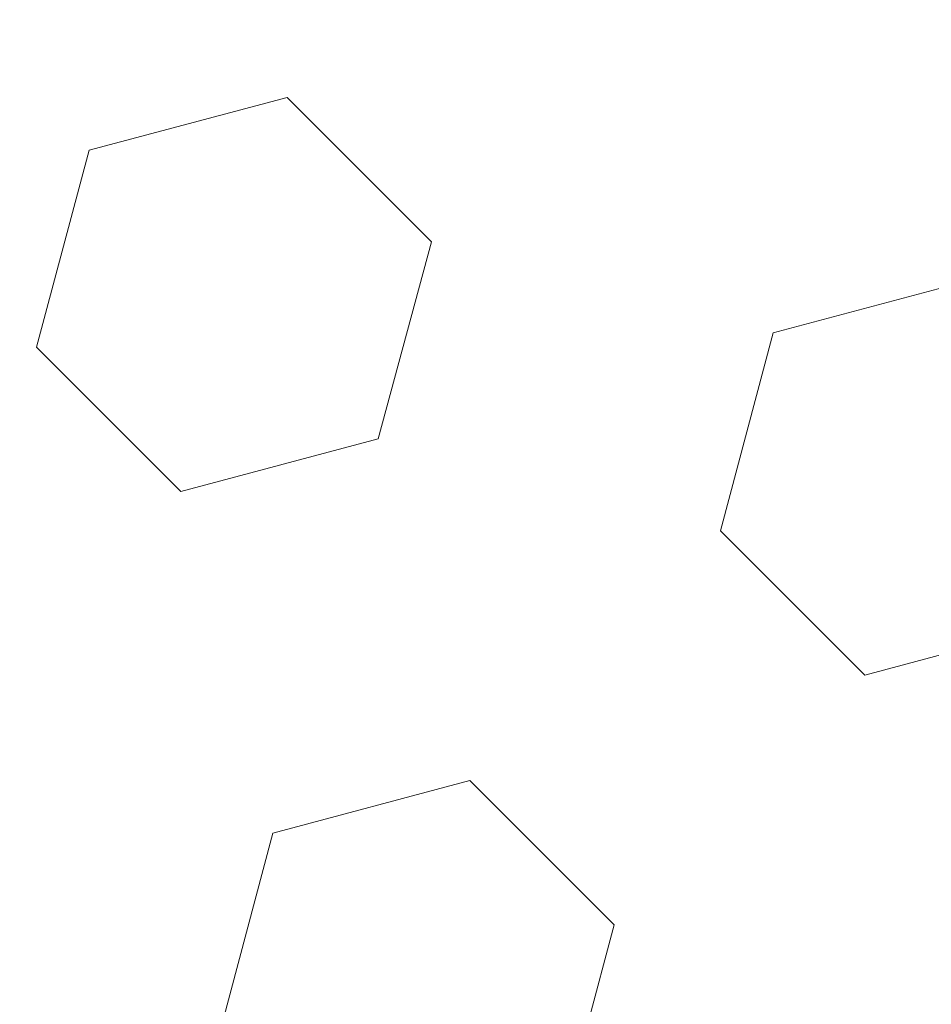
# Model space of a CAD drawing. Header units: centimetres. Extents: x -15121 to 30567, y -60641 to 0.
# Tile 446 of 656: x 1080.557 to 1080.67, y -23150.374 to -23150.251. Entities that reach past the tile are written whole.
import ezdxf

# ---------------------------------------------------------------- set-up
doc = ezdxf.new("R2010")
doc.units = ezdxf.units.CM
doc.header["$LTSCALE"] = 60
doc.layers.add('AIKA rzut sufitu wymiarowanie lobby', color=7, linetype='Continuous')
doc.layers.add('MB-uszczelki_tworzywa', color=8, linetype='Continuous', lineweight=0)
doc.styles.add('wymiar', font='txt.shx', dxfattribs={"width": 0.6})
doc.dimstyles.new('Dwudziestka', dxfattribs={"dimtxt": 7, "dimasz": 0.7, "dimexe": 5, "dimexo": 0, "dimgap": 2.5, "dimtad": 1, "dimtoh": 1, "dimdec": 3, "dimrnd": 0.5, "dimdsep": 46, "dimtxsty": 'wymiar', "dimblk": 'znacznik', "dimcen": 0, "dimdle": 5, "dimse1": 1, "dimse2": 1, "dimclrd": 256, "dimclre": 256, "dimclrt": 256, "dimadec": 0, "dimazin": 0, "dimtfac": 0.4, "dimtdec": 3, "dimtix": 1, "dimtofl": 0, "dimtmove": 2, "dimatfit": 3, "dimldrblk": 'znacznik', "dimfxl": 1, "dimtolj": 1, "dimarcsym": 0})

# ---------------------------------------------------------------- blocks, each defined once
blk = doc.blocks.new('120518', base_point=(5.2817, 995.21796))
at = {"layer": 'MB-uszczelki_tworzywa'}
for p, q in [((3.40986, 994.2757), (3.34437, 994.02957)), ((3.76902, 993.91549), (3.83451, 994.16161)), ((3.34437, 994.02957), (3.52395, 993.84999)), ((3.52395, 993.84999), (3.76902, 993.91549)), ((3.03275, 993.71901), (2.78768, 993.65351)), ((3.21233, 993.53943), (3.03275, 993.71901)), ((3.14683, 993.2933), (3.21233, 993.53943)), ((3.8831, 993.49084), (3.63803, 993.42534)), ((4.06268, 993.31126), (3.8831, 993.49084)), ((3.63803, 993.42534), (3.57148, 993.18027)), ((3.99719, 993.06619), (4.06268, 993.31126)), ((2.90176, 993.22781), (3.14683, 993.2933)), ((3.57148, 993.18027), (3.75106, 993.0007)), ((3.75106, 993.0007), (3.99719, 993.06619))]:
    blk.add_line(p, q, dxfattribs=at)
blk = doc.blocks.new('znacznik')
at = {"color": 0}
for points in [[(0, -5), (0, 5)], [(-4, 0), (4, 0)]]:
    blk.add_lwpolyline(points, dxfattribs=at)
at = {"color": 1}
blk.add_lwpolyline([(-2.12132, -2.12132), (2.12132, 2.12132)], dxfattribs=at)
blk = doc.blocks.new('*D7253')
at = {"layer": 'AIKA rzut sufitu wymiarowanie lobby', "lineweight": -2, "transparency": 16777216}
blk.add_line((970.46844, -23167.85278), (1342.58803, -23167.85278), dxfattribs=at)
at = {"layer": 'Defpoints', "color": 0, "transparency": 16777216}
for p in [(969.76844, -23147.52154), (1343.28803, -23147.52154), (1343.28803, -23167.85278)]:
    blk.add_point(p, dxfattribs=at)
at = {"layer": 'AIKA rzut sufitu wymiarowanie lobby', "lineweight": -2, "transparency": 16777216, "xscale": 0.7, "yscale": 0.7, "zscale": 0.7, "rotation": 180}
blk.add_blockref('znacznik', (969.76844, -23167.85278), dxfattribs=at)
at = {"layer": 'AIKA rzut sufitu wymiarowanie lobby', "lineweight": -2, "transparency": 16777216, "xscale": 0.7, "yscale": 0.7, "zscale": 0.7}
blk.add_blockref('znacznik', (1343.28803, -23167.85278), dxfattribs=at)
at = {"layer": 'AIKA rzut sufitu wymiarowanie lobby', "transparency": 16777216, "insert": (1156.52823, -23161.85278), "char_height": 7, "attachment_point": 5, "style": 'wymiar'}
blk.add_mtext('\\A1;373.5', dxfattribs=at)

msp = doc.modelspace()

# ---------------------------------------------------------------- block references
at = {"xscale": 0.1, "yscale": 0.1, "zscale": 0.1, "rotation": 180.0000000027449}
msp.add_blockref('120518', (1080.437, -23150.48278), dxfattribs=at)

# ---------------------------------------------------------------- dimensions: what is measured, and where the dimension line sits
at = {"layer": 'AIKA rzut sufitu wymiarowanie lobby', "color": 2}
dim = msp.add_linear_dim(base=(1343.28803, -23167.85278), p1=(969.76844, -23147.52154), p2=(1343.28803, -23147.52154), dimstyle='Dwudziestka', dxfattribs=at)
dim.commit()
dim.dimension.update_dxf_attribs({"geometry": '*D7253', "text_midpoint": (1156.52823, -23161.85278)})

doc.saveas('drawing.dxf')
